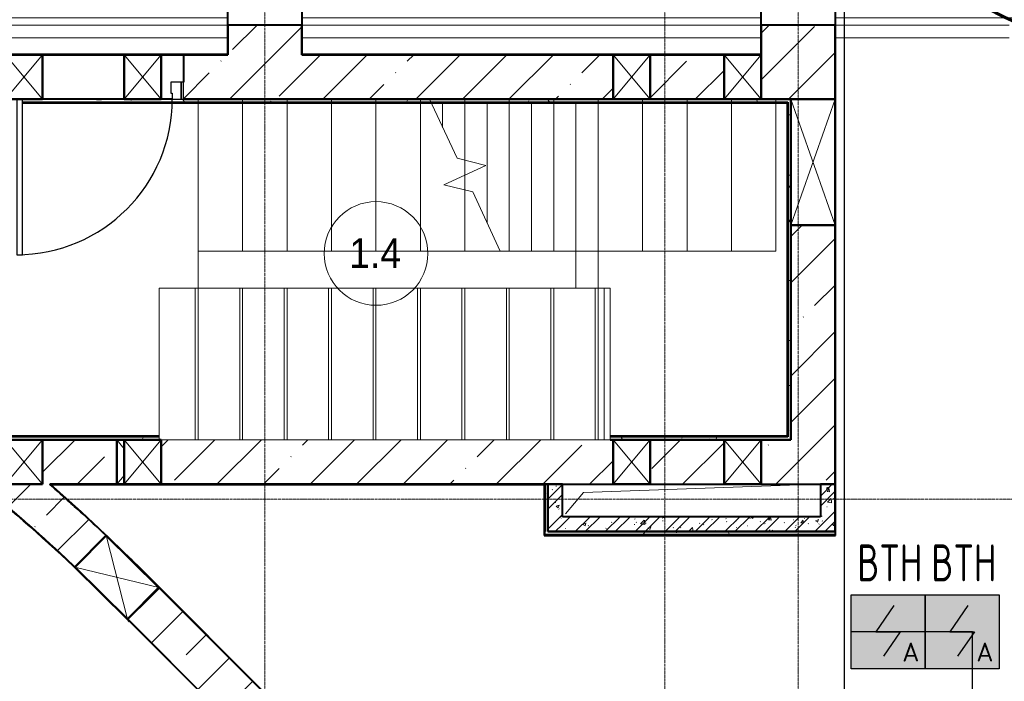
# Model space of a CAD drawing. Header units: millimetres. Extents: x -135639 to 224623, y -383017 to -59102.
# Tile 319 of 494: x 29758 to 36405, y -119852 to -115384. Entities that reach past the tile are written whole.
import ezdxf
from ezdxf.enums import TextEntityAlignment as Align

# ---------------------------------------------------------------- set-up
doc = ezdxf.new("R2010")
doc.units = ezdxf.units.MM
for name, pattern in [('CONTINOUS', [0]), ('Линия сетки', [25, 20, -2.5, 0, -2.5]), ('Сверху', [3.96875, 2.38125, -1.5875]), ('Сверху_2_', [4.5, 3, -1.5]), ('Штрих_3_1_5_', [4.5, 3, -1.5])]:
    doc.linetypes.add(name, pattern=pattern)
doc.layers.get('Defpoints').update_dxf_attribs({"color": 252})
for name, color, linetype, lineweight in [('#СПС_КЛ_R3', 190, 'Continuous', 30), ('A-000-M_MASS', 7, 'Continuous', 18), ('A-010-A_ROOM', 7, 'Continuous', 20), ('A-200-M_WALL', 7, 'Continuous', 18), ('A-200-M_WALL_EXT', 7, 'Continuous', 18), ('A-200-M_WALL_INT', 7, 'Continuous', 18), ('A-200-M_WALL_PAT', 7, 'Continuous', 40), ('A-242-M_STAIR', 7, 'Continuous', 18), ('A-242-MB_STAIR', 7, 'Сверху_2_', 18), ('A-314-M_WINDOW', 7, 'Continuous', 18), ('A-325-M_DOOR', 7, 'Continuous', 18), ('A-325-M_DOOR__FRAME', 7, 'Continuous', 30), ('A-325-M_DOOR_OPENING', 7, 'Continuous', 18), ('A-325-M_DOOR_PANEL', 7, 'Continuous', 30), ('S-280-M_COLUMN', 7, 'Continuous', 18), ('Z-030-M_GRID', 7, 'Continuous', 9), ('Z-060-M_DETAIL', 7, 'Continuous', 18), ('ПС', 7, 'Continuous', 40), ('СС-011-ПОЖ-СИГНАЛИЗАЦИЯ', 1, 'Continuous', 30)]:
    doc.layers.add(name, color=color, linetype=linetype, lineweight=lineweight)
doc.styles.add('1111', font='isocpeur.ttf')
doc.styles.add('Arial_2', font='arial.ttf', dxfattribs={"width": 0.9, "height": 400})
pattern_1 = [(50, (0, 0), (218.62117, -19.1268), [22.86, -251.46]), (355, (0, 0), (-42.2919, 229.2684), [18.288, -201.168]), (100.451, (18.22, -1.6), (176.3311, 210.13963), [19.428, -213.708]), (46.184, (0, 60.96), (325.29495, -50.4516), [34.29, -377.19]), (96.636, (27.1, 56.76), (284.883, 296.9127), [29.142, -320.562]), (351.184, (0, 60.96), (284.8858, 296.9107), [27.432, -301.752]), (21, (30.48, 45.72), (181.93753, -122.71832), [22.86, -251.46]), (326, (30.48, 45.72), (74.1622, 221.0262), [18.288, -201.168]), (71.451, (45.64, 35.5), (256.10035, 98.30526), [19.428, -213.708]), (37.5, (0, 0), (3.70639, 101.465895), [3.353, -195.377, 3.353, -200.863, -201.93]), (37.5, (0, 0), (3.70639, 101.465895), [-402.946, 3.353, -198.577]), (7.5, (0, 0), (80.18358, 120.21653), [3.353, -113.081, 3.353, -190.805, -76.962]), (7.5, (0, 0), (80.18358, 120.21653), [-310.591, 3.353, -73.609]), (327.5, (-67.97, 0), (162.70865, -6.87497), [3.353, -72.847, 3.353, -234.391, -315.468]), (327.5, (-67.97, 0), (162.70865, -6.87497), [-313.944, 3.353, -312.115]), (317.5, (-98.45, 0), (177.75468, 30.51183), [3.353, -95.707, 3.353, -154.534, -224.028]), (317.5, (-98.45, 0), (177.75468, 30.51183), [-256.946, 3.353, -220.675])]
pattern_2 = [(45, (0, 0), (-101.02788, 101.02788), []), (45, (67.35, 0), (-101.02788, 101.02788), [])]
pattern_3 = [(0, (0, 0), (406.4, 101.6), [33.528, -271.272, 33.528, -271.272, -1625.6]), (0, (0, 0), (406.4, 101.6), [-609.6, 33.528, -576.072, 33.528, -271.272, -711.2]), (0, (0, 0), (406.4, 101.6), [-1524, 33.528, -169.672, 33.528, -474.472]), (120, (152.4, 50.8), (-291.18818, 301.15272), [33.528, -271.272, 33.528, -271.272, -1625.6]), (120, (152.4, 50.8), (-291.18818, 301.15272), [-609.6, 33.528, -576.072, 33.528, -271.272, -711.2]), (120, (152.4, 50.8), (-291.18818, 301.15272), [-1524, 33.528, -169.672, 33.528, -474.472]), (240, (203.2, 254), (-115.21182, -402.75272), [33.528, -271.272, 33.528, -271.272, -1625.6]), (240, (203.2, 254), (-115.21182, -402.75272), [-609.6, 33.528, -576.072, 33.528, -271.272, -711.2]), (240, (203.2, 254), (-115.21182, -402.75272), [-1524, 33.528, -169.672, 33.528, -474.472])]
pattern_4 = [(45, (0, 0), (-314.309, 314.309), []), (45, (314.3, 0), (-314.309, 314.309), [555.625, -111.125, 3.353, -107.772])]

# ---------------------------------------------------------------- blocks, each defined once
blk = doc.blocks.new('101_Дверь_Однопольная - _ПЧ_Мет_1000х2000_ЛК_EIS60_Л-3415675-B1_-7_650_')
at = {"layer": 'A-325-M_DOOR', "color": 253, "lineweight": 30, "true_color": 0xaaaaaa}
for p, q in [((-585, 150), (-600, 150)), ((-600, 150), (-600, 35)), ((-585, 35), (-585, 150)), ((-600, 35), (-585, 35))]:
    blk.add_line(p, q, dxfattribs=at)
at = {"layer": 'A-325-M_DOOR__FRAME', "color": 253, "true_color": 0xaaaaaa}
for p, q in [((-525, 150), (-585, 150)), ((-585, 150), (-585, 35)), ((-525, 110), (-525, 150)), ((-515, 110), (-525, 110)), ((-515, 35), (-515, 110)), ((-585, 35), (-515, 35))]:
    blk.add_line(p, q, dxfattribs=at)
at = {"layer": 'A-325-M_DOOR_PANEL', "color": 253, "true_color": 0xaaaaaa}
for p, q in [((525, 1200), (485, 1200)), ((485, 1200), (485, 150)), ((525, 150), (525, 1200))]:
    blk.add_line(p, q, dxfattribs=at)
blk.add_arc((525, 150), 1050, 90, 180, dxfattribs=at)
blk = doc.blocks.new('CP_ДШ_Hanytex_TopJoint 24C - CP_ДШ_Hanytex_TopJoint 24C-3950245-B1_-7_650_')
at = {"layer": 'A-000-M_MASS', "color": 253, "true_color": 0xaaaaaa}
for p, q in [((3100, 110), (0, 110)), ((3100, 110), (3100, -25)), ((3100, 25), (0, 25)), ((0, 25), (0, -25)), ((0, -25), (0, 25)), ((3100, -25), (3100, 25)), ((0, -25), (3100, -25)), ((3100, -110), (0, -110))]:
    blk.add_line(p, q, dxfattribs=at)
blk = doc.blocks.new('CP_ДШ_Hanytex_TopJoint 24C - CP_ДШ_Hanytex_TopJoint 24C-V90-B1_-7_650_')
at = {"layer": 'A-000-M_MASS', "color": 253, "true_color": 0xaaaaaa}
for p, q in [((0, -25), (0, 110)), ((3100, 110), (0, 110)), ((3100, 25), (0, 25)), ((0, 25), (0, -25)), ((3100, -25), (3100, 25)), ((3100, 25), (3100, -25)), ((0, -25), (3100, -25)), ((3100, -110), (0, -110))]:
    blk.add_line(p, q, dxfattribs=at)
blk = doc.blocks.new('CP_ДШ_Hanytex_TopJoint 24C_Половина - CP_ДШ_Hanytex_TopJoint 24C_Половина-3657771-B1_-7_650_')
at = {"layer": 'A-000-M_MASS', "color": 253, "true_color": 0xaaaaaa}
for p, q in [((0, -25), (0, 110)), ((500, 110), (0, 110)), ((500, 110), (500, -25))]:
    blk.add_line(p, q, dxfattribs=at)
blk = doc.blocks.new('CP_ДШ_Hanytex_TopJoint 24C - CP_ДШ_Hanytex_TopJoint 24C-3950246-B1_-7_650_')
at = {"layer": 'A-000-M_MASS', "color": 253, "true_color": 0xaaaaaa}
for p, q in [((1200, 110), (0, 110)), ((1200, 110), (1200, 0)), ((1200, 25), (0, 25)), ((0, 25), (0, -25)), ((0, -25), (0, 25)), ((1200, 0), (1200, 25)), ((0, -25), (1175, -25)), ((1175, -110), (0, -110))]:
    blk.add_line(p, q, dxfattribs=at)
blk = doc.blocks.new('135_SLK_GD_AR_rvt-1-B1_-7_650_')
at = {"layer": 'A-200-M_WALL_PAT', "lineweight": 9, "true_color": 0xaaaaaa}
h = blk.add_hatch(dxfattribs=at)
h.set_pattern_fill('FP_11', color=253, style=0, pattern_type=2)
h.set_pattern_definition(pattern_3)
h.paths.add_polyline_path([(43080, 76880), (43080, 76900), (37915, 76899.3), (37915, 76880), (43075, 76880)])
h.paths.add_polyline_path([(37720, 76880), (37875, 76880), (37875, 76900), (37720, 76900)])
h = blk.add_hatch(dxfattribs=at)
h.set_pattern_fill('FP_11', color=253, style=0, pattern_type=2)
h.set_pattern_definition(pattern_3)
h.paths.add_polyline_path([(43080, 74620), (43100, 74620), (43100, 76900), (43080, 76900), (43080, 74625)])
h = blk.add_hatch(dxfattribs=at)
h.set_pattern_fill('FP_11', color=253, style=0, pattern_type=2)
h.set_pattern_definition(pattern_3)
h.paths.add_polyline_path([(43100, 74600), (43100, 74620), (41880, 74620), (41880, 74600), (43087.7, 74600)])
h.paths.add_polyline_path([(38550, 74600), (38837.5, 74600), (38837.5, 74620), (37720, 74620), (37720, 74600), (38380.2, 74600)])
h = blk.add_hatch(dxfattribs=at)
h.set_pattern_fill('FP_11', color=253, style=0, pattern_type=2)
h.set_pattern_definition(pattern_3)
h.paths.add_polyline_path([(41460, 73980), (41460, 74300), (41440, 74300), (41440, 73980)])
h = blk.add_hatch(dxfattribs=at)
h.set_pattern_fill('FP_1', color=253, style=0, pattern_type=2)
h.set_pattern_definition(pattern_1)
h.paths.add_polyline_path([(41560, 73980), (41560, 74300), (41460, 74300), (41460, 73980)])
h = blk.add_hatch(dxfattribs=at)
h.set_pattern_fill('FP_2', color=253, style=0, pattern_type=2)
h.set_pattern_definition(pattern_2)
h.paths.add_polyline_path([(41560, 73980), (41560, 74300), (41460, 74300), (41460, 73980)])
h = blk.add_hatch(dxfattribs=at)
h.set_pattern_fill('FP_1', color=253, style=0, pattern_type=2)
h.set_pattern_definition(pattern_1)
h.paths.add_polyline_path([(43400, 74080), (43400, 74300), (43300, 74300), (43300, 74080)])
h = blk.add_hatch(dxfattribs=at)
h.set_pattern_fill('FP_2', color=253, style=0, pattern_type=2)
h.set_pattern_definition(pattern_2)
h.paths.add_polyline_path([(43400, 74080), (43400, 74300), (43300, 74300), (43300, 74080)])
h = blk.add_hatch(dxfattribs=at)
h.set_pattern_fill('FP_1', color=253, style=0, pattern_type=2)
h.set_pattern_definition(pattern_1)
h.paths.add_polyline_path([(43087.7, 73980), (43400, 73980), (43400, 74080), (41560, 74080), (41560, 73980)])
h = blk.add_hatch(dxfattribs=at)
h.set_pattern_fill('FP_2', color=253, style=0, pattern_type=2)
h.set_pattern_definition(pattern_2)
h.paths.add_polyline_path([(43087.7, 73980), (43400, 73980), (43400, 74080), (41560, 74080), (41560, 73980)])
h = blk.add_hatch(dxfattribs=at)
h.set_pattern_fill('FP_11', color=253, style=0, pattern_type=2)
h.set_pattern_definition(pattern_3)
h.paths.add_polyline_path([(43400, 73960), (43400, 73980), (41440, 73980), (41440, 73960), (43087.7, 73960)])
at = {"color": 253, "lineweight": 18, "true_color": 0xaaaaaa}
for p, q in [((41701, 74244.9), (41580, 74100)), ((43280, 74300), (41701, 74244.9))]:
    blk.add_line(p, q, dxfattribs=at)
at = {"layer": 'A-200-M_WALL', "color": 253, "lineweight": 40, "true_color": 0xaaaaaa}
for p, q in [((37915, 76880), (43075, 76880)), ((43075, 76880), (43080, 76880)), ((43080, 76880), (43080, 74625)), ((38837.5, 74620), (37725, 74620)), ((43080, 74620), (41880, 74620)), ((43080, 74625), (43080, 74620)), ((41440, 74300), (41440, 73980)), ((41440, 73960), (41440, 73980)), ((43400, 73980), (43400, 73960)), ((41440, 73960), (43400, 73960)), ((43400, 73960), (43400, 73955))]:
    blk.add_line(p, q, dxfattribs=at)
at = {"layer": 'A-200-M_WALL_INT', "color": 253, "lineweight": 40, "true_color": 0xaaaaaa}
for p, q in [((42898, 78250), (42898, 77202)), ((42900, 77200), (42900, 78250)), ((43400, 78250), (43400, 76900)), ((43402, 73980), (43402, 78252)), ((39298, 77537), (39298, 77202)), ((39300, 77202), (39300, 77535)), ((39800, 77535), (39800, 77202)), ((39802, 77202), (39802, 77535)), ((39298, 77202), (37400, 77202)), ((38050, 77200), (38600, 77200)), ((38850, 77200), (39300, 77200)), ((39300, 77200), (39300, 77202)), ((39800, 77202), (39800, 77200)), ((39800, 77200), (41900, 77200)), ((42898, 77202), (39802, 77202)), ((42150, 77200), (42650, 77200)), ((38600, 76900), (38050, 76900)), ((38925, 76900), (38850, 76900)), ((41900, 76900), (39000, 76900)), ((42650, 76900), (42150, 76900)), ((43075, 76900), (42900, 76900)), ((43080, 76900), (43075, 76900)), ((43100, 76900), (43080, 76900)), ((37915, 76875), (43075, 76875)), ((43075, 76875), (43075, 74625)), ((43100, 74625), (43100, 76050)), ((43400, 76050), (43400, 73980)), ((38837.5, 74625), (37725, 74625)), ((38050, 74600), (38550, 74600)), ((43075, 74625), (41880, 74625)), ((41880, 74600), (41900, 74600)), ((42150, 74600), (42650, 74600)), ((42900, 74600), (43100, 74600)), ((43100, 74620), (43100, 74625)), ((43100, 74600), (43100, 74620)), ((38100.9, 74300), (38097.9, 74300)), ((38550, 74300), (38100.9, 74300)), ((38103.2, 74298), (41435, 74298)), ((41435, 74300), (38850, 74300)), ((41435, 74298), (41435, 74300)), ((41460, 74300), (41435, 74300)), ((41435, 74300), (41435, 73980)), ((41460, 74300), (41460, 73980)), ((41560, 74300), (41460, 74300)), ((41460, 73980), (41460, 74300)), ((41560, 74080), (41560, 74300)), ((43400, 74300), (43300, 74300)), ((43300, 74300), (43300, 74080)), ((43400, 74080), (43400, 74300)), ((43300, 74080), (41560, 74080)), ((43400, 73980), (43400, 74080)), ((41435, 73980), (41435, 73960)), ((41460, 73980), (41560, 73980)), ((43400, 73980), (41460, 73980)), ((41560, 73980), (43400, 73980)), ((43402, 73955), (43402, 73980)), ((41435, 73960), (41435, 73955)), ((41435, 73955), (43400, 73955)), ((43400, 73955), (43402, 73955)), ((38713.3, 73724.3), (40414.3, 72023.4)), ((41118.5, 71322), (38714.8, 73725.7)), ((38623.1, 73390.3), (38621.7, 73388.9)), ((38621.7, 73388.9), (38637.1, 73373.5)), ((38638.5, 73374.9), (38623.1, 73390.3)), ((38637.1, 73373.5), (38638.5, 73374.9))]:
    blk.add_line(p, q, dxfattribs=at)
at = {"layer": 'A-200-M_WALL_INT', "color": 253, "true_color": 0xaaaaaa}
for p, q in [((38621.7, 73388.9), (38562.9, 73447.7)), ((40814, 71196.6), (38637.1, 73373.5))]:
    blk.add_line(p, q, dxfattribs=at)
at = {"layer": 'A-200-M_WALL_INT', "color": 253, "lineweight": 40, "true_color": 0xaaaaaa, "flags": 128}
blk.add_lwpolyline([(38714.8, 73725.7), (38515.5, 73921.3), (38311.6, 74112.1), (38103.2, 74298)], dxfattribs=at)
at = {"layer": 'A-200-M_WALL_INT', "color": 253, "lineweight": 40, "true_color": 0xaaaaaa}
for radius, start, end in [(11800, 46.46316, 48.95877), (11498, 45.3953, 49.95163), (11500, 46.22336, 49.95163), (11800, 44.86603, 46.38393)]:
    blk.add_arc((30350, 65400), radius, start, end, dxfattribs=at)
at = {"layer": 'A-242-M_STAIR', "color": 253, "true_color": 0xaaaaaa}
for p, q in [((39100, 76875), (39100, 75875)), ((39400, 76875), (39400, 75875)), ((39700, 76875), (39700, 75875)), ((40000, 76875), (40000, 75875)), ((40300, 76875), (40300, 75875)), ((40600, 76875), (40600, 75875)), ((40750, 76875), (40750, 76709.2)), ((41050, 76875), (41050, 76065.8)), ((41350, 76875), (41350, 75875)), ((41650, 76875), (41650, 75875)), ((40900, 76487.9), (40900, 76387.5)), ((40900, 76287.1), (40900, 75875)), ((39100, 75625), (39100, 75875)), ((39100, 75875), (39400, 75875)), ((39400, 75875), (39700, 75875)), ((39700, 75875), (40000, 75875)), ((40000, 75875), (40300, 75875)), ((40300, 75875), (40600, 75875)), ((40600, 75875), (40900, 75875)), ((40900, 75875), (41139, 75875)), ((41139, 75875), (41350, 75875)), ((41350, 75875), (41650, 75875)), ((41650, 75875), (41650, 75625))]:
    blk.add_line(p, q, dxfattribs=at)
at = {"layer": 'A-242-M_STAIR', "color": 253, "linetype": 'Штрих_3_1_5_', "true_color": 0xaaaaaa}
for p, q in [((39100, 76875), (39100, 75875)), ((39400, 76875), (39400, 75875)), ((39700, 76875), (39700, 75875)), ((40000, 76875), (40000, 75875)), ((40300, 76875), (40300, 75875)), ((40600, 76875), (40600, 75875)), ((40750, 76875), (40750, 76709.2)), ((41050, 76875), (41050, 76065.8)), ((41350, 76875), (41350, 75875)), ((41650, 76875), (41650, 75875)), ((40900, 76487.9), (40900, 76387.5)), ((40900, 76287.1), (40900, 75875))]:
    blk.add_line(p, q, dxfattribs=at)
at = {"layer": 'A-242-MB_STAIR', "color": 253, "linetype": 'Сверху', "true_color": 0xaaaaaa}
for p, q in [((39100, 76900), (37700, 76900)), ((39100, 76900), (39100, 75875)), ((39100, 76900), (43000, 76900)), ((39100, 76900), (39100, 75875)), ((39400, 76900), (39400, 75875)), ((39400, 76900), (39400, 75875)), ((39700, 76900), (39700, 75875)), ((39700, 76900), (39700, 75875)), ((40000, 76900), (40000, 75875)), ((40000, 76900), (40000, 75875)), ((40300, 76900), (40300, 75875)), ((40300, 76900), (40300, 75875)), ((40600, 76900), (40600, 75875)), ((40600, 76900), (40600, 75875)), ((40900, 76900), (40900, 75875)), ((40900, 76900), (40900, 75875)), ((41200, 76900), (41800, 76900)), ((41200, 76900), (41200, 75875)), ((41200, 76900), (41200, 75875)), ((41200, 76900), (41200, 75875)), ((41200, 76900), (41200, 75875)), ((41500, 76900), (41500, 75875)), ((41500, 76900), (41500, 75875)), ((41500, 76900), (41500, 75875)), ((41500, 76900), (41500, 75875)), ((41900, 76900), (41800, 76900)), ((41800, 76900), (41800, 75875)), ((41800, 76900), (41800, 75875)), ((41800, 76900), (41800, 75875)), ((41800, 76900), (41800, 75875)), ((42100, 76900), (42100, 75875)), ((42100, 76900), (42100, 75875)), ((42650, 76900), (42150, 76900)), ((42400, 76900), (42400, 75875)), ((42400, 76900), (42400, 75875)), ((42700, 76900), (42700, 75875)), ((42700, 76900), (42700, 75875)), ((43100, 76900), (42900, 76900)), ((43000, 76900), (43000, 75875)), ((40900, 76875), (40900, 76487.9)), ((40900, 76875), (40900, 76487.9)), ((40900, 76387.5), (40900, 76287.1)), ((40900, 76387.5), (40900, 76287.1)), ((43100, 74600), (43100, 76050)), ((39100, 75625), (39100, 75875)), ((39100, 75875), (43000, 75875)), ((41139, 75875), (41800, 75875)), ((41800, 75875), (41800, 75625)), ((39100, 74600), (39100, 75625)), ((41800, 75625), (39100, 75625)), ((39100, 74600), (39100, 75625)), ((39400, 74600), (39400, 75625)), ((39400, 74600), (39400, 75625)), ((39700, 74600), (39700, 75625)), ((39700, 74600), (39700, 75625)), ((40000, 74600), (40000, 75625)), ((40000, 74600), (40000, 75625)), ((40300, 74600), (40300, 75625)), ((40300, 74600), (40300, 75625)), ((40600, 74600), (40600, 75625)), ((40600, 74600), (40600, 75625)), ((40900, 74600), (40900, 75625)), ((40900, 74600), (40900, 75625)), ((41200, 74600), (41200, 75625)), ((41200, 74600), (41200, 75625)), ((41500, 74600), (41500, 75625)), ((41500, 74600), (41500, 75625)), ((41800, 74600), (41800, 75625)), ((41800, 74600), (41800, 75625)), ((37700, 74600), (39100, 74600)), ((41800, 74600), (39100, 74600)), ((41800, 74600), (41900, 74600)), ((42150, 74600), (42650, 74600)), ((42900, 74600), (43100, 74600))]:
    blk.add_line(p, q, dxfattribs=at)
at = {"layer": 'A-242-MB_STAIR', "color": 253, "linetype": 'Continuous', "true_color": 0xaaaaaa}
for p, q in [((40847.2, 76500.8), (40661, 76900)), ((41041.6, 76453.5), (40847.2, 76500.8)), ((40758.4, 76321.5), (41041.6, 76453.5)), ((40952.8, 76274.2), (40758.4, 76321.5)), ((41139, 75875), (40952.8, 76274.2))]:
    blk.add_line(p, q, dxfattribs=at)
at = {"layer": 'A-000-M_MASS', "color": 253, "lineweight": 18, "true_color": 0xaaaaaa}
for name, p in [('CP_ДШ_Hanytex_TopJoint 24C - CP_ДШ_Hanytex_TopJoint 24C-3950245-B1_-7_650_', (36200, 77425)), ('CP_ДШ_Hanytex_TopJoint 24C_Половина - CP_ДШ_Hanytex_TopJoint 24C_Половина-3657771-B1_-7_650_', (39300, 77425)), ('CP_ДШ_Hanytex_TopJoint 24C - CP_ДШ_Hanytex_TopJoint 24C-V90-B1_-7_650_', (39800, 77425)), ('CP_ДШ_Hanytex_TopJoint 24C - CP_ДШ_Hanytex_TopJoint 24C-3950246-B1_-7_650_', (43400, 77425))]:
    blk.add_blockref(name, p, dxfattribs=at)
at = {"layer": 'A-325-M_DOOR', "color": 253, "lineweight": 18, "true_color": 0xaaaaaa, "rotation": 180}
blk.add_blockref('101_Дверь_Однопольная - _ПЧ_Мет_1000х2000_ЛК_EIS60_Л-3415675-B1_-7_650_', (38400, 77050), dxfattribs=at)
blk = doc.blocks.new('231_ADSK_Дверь_Проем - ADSK_Дверь_Проем-1613464-B1_-7_650_')
at = {"layer": 'A-325-M_DOOR_OPENING', "color": 253, "true_color": 0xaaaaaa}
for p, q in [((-600, 150), (-450, 150)), ((-200, 150), (350, 150)), ((-600, -150), (-450, -150)), ((-200, -150), (350, -150))]:
    blk.add_line(p, q, dxfattribs=at)
blk = doc.blocks.new('231_Отверстие прямоуг _Окно_Стена_ - Ниша под балку-1562103-B1_-7_650_')
at = {"layer": 'A-314-M_WINDOW', "color": 253, "lineweight": 50, "true_color": 0xaaaaaa}
for p, q in [((0, -150), (0, 150)), ((0, 150), (250, 150)), ((250, 150), (250, -150)), ((250, -150), (0, -150))]:
    blk.add_line(p, q, dxfattribs=at)
at = {"layer": 'Z-060-M_DETAIL', "color": 253, "true_color": 0xaaaaaa}
for p, q in [((0, 150), (0, -150)), ((250, 150), (0, 150)), ((250, 150), (0, -150)), ((0, 150), (250, -150)), ((250, 150), (250, -150)), ((0, -150), (250, -150))]:
    blk.add_line(p, q, dxfattribs=at)
blk = doc.blocks.new('231_Отверстие прямоуг _Окно_Стена_ - Ниша под балку-1562104-B1_-7_650_')
at = {"layer": 'A-314-M_WINDOW', "color": 253, "lineweight": 50, "true_color": 0xaaaaaa}
for p, q in [((0, -150), (0, 150)), ((0, 150), (250, 150)), ((250, 150), (250, -150)), ((250, -150), (0, -150))]:
    blk.add_line(p, q, dxfattribs=at)
at = {"layer": 'Z-060-M_DETAIL', "color": 253, "true_color": 0xaaaaaa}
for p, q in [((0, 150), (0, -150)), ((250, 150), (0, 150)), ((250, 150), (0, -150)), ((0, 150), (250, -150)), ((250, 150), (250, -150)), ((0, -150), (250, -150))]:
    blk.add_line(p, q, dxfattribs=at)
blk = doc.blocks.new('231_Отверстие прямоуг _Окно_Стена_ - Ниша под балку-1562105-B1_-7_650_')
at = {"layer": 'A-314-M_WINDOW', "color": 253, "lineweight": 50, "true_color": 0xaaaaaa}
for p, q in [((0, -150), (0, 150)), ((0, 150), (250, 150)), ((250, 150), (250, -150)), ((250, -150), (0, -150))]:
    blk.add_line(p, q, dxfattribs=at)
at = {"layer": 'Z-060-M_DETAIL', "color": 253, "true_color": 0xaaaaaa}
for p, q in [((0, 150), (0, -150)), ((250, 150), (0, 150)), ((250, 150), (0, -150)), ((0, 150), (250, -150)), ((250, 150), (250, -150)), ((0, -150), (250, -150))]:
    blk.add_line(p, q, dxfattribs=at)
blk = doc.blocks.new('231_Отверстие прямоуг _Окно_Стена_ - Ниша под балку-1562107-B1_-7_650_')
at = {"layer": 'A-314-M_WINDOW', "color": 253, "lineweight": 50, "true_color": 0xaaaaaa}
for p, q in [((0, -150), (0, 150)), ((0, 150), (250, 150)), ((250, 150), (250, -150)), ((250, -150), (0, -150))]:
    blk.add_line(p, q, dxfattribs=at)
at = {"layer": 'Z-060-M_DETAIL', "color": 253, "true_color": 0xaaaaaa}
for p, q in [((0, 150), (0, -150)), ((250, 150), (0, 150)), ((250, 150), (0, -150)), ((0, 150), (250, -150)), ((250, 150), (250, -150)), ((0, -150), (250, -150))]:
    blk.add_line(p, q, dxfattribs=at)
blk = doc.blocks.new('231_Отверстие прямоуг _Окно_Стена_ - Ниша под балку-1562106-B1_-7_650_')
at = {"layer": 'A-314-M_WINDOW', "color": 253, "lineweight": 50, "true_color": 0xaaaaaa}
for p, q in [((200, 150), (250, 150)), ((250, 150), (250, -150)), ((250, -150), (200, -150))]:
    blk.add_line(p, q, dxfattribs=at)
at = {"layer": 'Z-060-M_DETAIL', "color": 253, "true_color": 0xaaaaaa}
for p, q in [((250, 150), (200, 150)), ((250, 150), (200, 90)), ((250, 150), (250, -150)), ((200, -90), (250, -150)), ((200, -150), (250, -150))]:
    blk.add_line(p, q, dxfattribs=at)
blk = doc.blocks.new('231_Отверстие прямоуг _Окно_Стена_ - Ниша под балку-2513486-B1_-7_650_')
at = {"layer": 'A-314-M_WINDOW', "color": 253, "lineweight": 50, "true_color": 0xaaaaaa}
for p, q in [((-125, -150), (-125, 150)), ((-125, 150), (375, 150)), ((375, 150), (375, -150)), ((375, -150), (-125, -150))]:
    blk.add_line(p, q, dxfattribs=at)
at = {"layer": 'Z-060-M_DETAIL', "color": 253, "true_color": 0xaaaaaa}
for p, q in [((-125, 150), (-125, -150)), ((375, 150), (-125, 150)), ((375, 150), (-125, -150)), ((-125, 150), (375, -150)), ((375, 150), (375, -150)), ((-125, -150), (375, -150))]:
    blk.add_line(p, q, dxfattribs=at)
blk = doc.blocks.new('231_Отверстие прямоуг _Окно_Стена_ - Отверстие-2239967-B1_-7_650_')
at = {"layer": 'A-314-M_WINDOW', "color": 253, "lineweight": 50, "true_color": 0xaaaaaa}
for p, q in [((-300, -150), (-300, 150)), ((-300, 150), (550, 150)), ((550, 150), (550, -150)), ((550, -150), (-300, -150))]:
    blk.add_line(p, q, dxfattribs=at)
at = {"layer": 'Z-060-M_DETAIL', "color": 253, "true_color": 0xaaaaaa}
for p, q in [((-300, 150), (-300, -150)), ((550, 150), (-300, 150)), ((550, 150), (-300, -150)), ((-300, 150), (550, -150)), ((550, 150), (550, -150)), ((-300, -150), (550, -150))]:
    blk.add_line(p, q, dxfattribs=at)
blk = doc.blocks.new('135_SLK_K1-2-3_KR_rvt-1-B1_-7_650_')
at = {"layer": 'A-200-M_WALL_PAT', "lineweight": 9, "true_color": 0xaaaaaa}
h = blk.add_hatch(dxfattribs=at)
h.set_pattern_fill('FP_20', color=253, style=0, pattern_type=2)
h.set_pattern_definition(pattern_4)
h.paths.add_polyline_path([(42650, 76900), (42650, 77200), (42150, 77200), (42150, 76900)])
h.paths.add_polyline_path([(41204.7, 76900), (41900, 76900), (41900, 77200), (39800, 77200), (39800, 76900), (40263.2, 76900)])
h.paths.add_polyline_path([(39000, 76900), (39300, 76900), (39300, 77200), (39000, 77200), (39000, 77015)])
h.paths.add_polyline_path([(37800, 76900), (37800, 77200), (37700, 77200), (37700, 76900)])
h = blk.add_hatch(dxfattribs=at)
h.set_pattern_fill('FP_20', color=253, style=0, pattern_type=2)
h.set_pattern_definition(pattern_4)
h.paths.add_polyline_path([(43100, 74600), (43400, 74600), (43400, 76050), (43100, 76050), (43100, 74998.2)])
h = blk.add_hatch(dxfattribs=at)
h.set_pattern_fill('FP_20', color=253, style=0, pattern_type=2)
h.set_pattern_definition(pattern_4)
h.paths.add_polyline_path([(37937, 74042.2), (38134.9, 74267.6), (38050, 74340.9), (38050, 74300), (37800, 74300), (37800, 74550.2), (37700, 74631.3), (37550.9, 74748.1), (37400, 74862.4), (37152.7, 75041.8), (36900.8, 75214.7), (36644.5, 75381), (36384, 75540.6), (36119.4, 75693.4), (35851, 75839.3), (35711.1, 75573.9), (36008.3, 75411.7), (36300.5, 75240.8), (36587.5, 75061.4), (36869.2, 74873.6), (37145.2, 74677.7), (37438.7, 74454.9), (37679.4, 74261.7), (37800, 74158.9)])
h = blk.add_hatch(dxfattribs=at)
h.set_pattern_fill('FP_20', color=253, style=0, pattern_type=2)
h.set_pattern_definition(pattern_4)
h.paths.add_polyline_path([(43400, 74300), (43400, 74600), (42900, 74600), (42900, 74300), (43087.7, 74300)])
h.paths.add_polyline_path([(42650, 74300), (42650, 74600), (42150, 74600), (42150, 74300)])
h.paths.add_polyline_path([(41900, 74300), (41900, 74600), (38850, 74600), (38850, 74300), (41204.7, 74300)])
h.paths.add_polyline_path([(38550, 74300), (38550, 74600), (38050, 74600), (38050, 74340.9), (38097.9, 74300), (38380.2, 74300)])
h.paths.add_polyline_path([(37800, 74550.2), (37800, 74600), (37739.2, 74600)])
h = blk.add_hatch(dxfattribs=at)
h.set_pattern_fill('FP_20', color=253, style=0, pattern_type=2)
h.set_pattern_definition(pattern_4)
h.paths.add_polyline_path([(38266.8, 73741.1), (38478.1, 73954.2), (38266.9, 74149.5), (38134.9, 74267.6), (37937, 74042.2), (38103.4, 73893.2)])
h = blk.add_hatch(dxfattribs=at)
h.set_pattern_fill('FP_20', color=253, style=0, pattern_type=2)
h.set_pattern_definition(pattern_4)
h.paths.add_polyline_path([(43785, 68228.4), (43997.2, 68440.5), (43457.7, 68980), (43380, 68980), (43380, 69020), (43417.7, 69020), (41380.9, 71056.8), (41168.7, 70844.7), (43668.3, 68345.1)])
h.paths.add_polyline_path([(40815.2, 71198.2), (41027.3, 71410.4), (40838.6, 71599.1), (40626.4, 71387)])
h.paths.add_polyline_path([(40202.2, 71811.2), (40414.3, 72023.4), (38693.8, 73743.8), (38692.1, 73742.1), (38833.2, 73602.2), (38623.1, 73390.3), (39676.5, 72337)])
at = {"layer": 'S-280-M_COLUMN', "lineweight": 9, "true_color": 0xaaaaaa}
h = blk.add_hatch(dxfattribs=at)
h.set_pattern_fill('FP_20', color=253, style=0, pattern_type=2)
h.set_pattern_definition(pattern_4)
h.paths.add_polyline_path([(39800, 76900), (39800, 77400), (39300, 77400), (39300, 76900), (39321.7, 76900)])
h = blk.add_hatch(dxfattribs=at)
h.set_pattern_fill('FP_20', color=253, style=0, pattern_type=2)
h.set_pattern_definition(pattern_4)
h.paths.add_polyline_path([(43100, 76900), (43400, 76900), (43400, 77400), (42900, 77400), (42900, 76900), (43087.7, 76900)])
at = {"layer": 'A-000-M_MASS', "color": 253, "true_color": 0xaaaaaa}
for p, q in [((38837.5, 74600), (38837.5, 75625)), ((39080, 75625), (38837.5, 75625)), ((39080, 75625), (39380, 75625)), ((39080, 75625), (39080, 74600)), ((39380, 75625), (39680, 75625)), ((39380, 75625), (39380, 74600)), ((39680, 75625), (39980, 75625)), ((39680, 74600), (39680, 75625)), ((39980, 75625), (40280, 75625)), ((39980, 74600), (39980, 75625)), ((40280, 75625), (40580, 75625)), ((40280, 74600), (40280, 75625)), ((40580, 75625), (40880, 75625)), ((40580, 74600), (40580, 75625)), ((41180, 75625), (40880, 75625)), ((40880, 74600), (40880, 75625)), ((41180, 74600), (41180, 75625)), ((41180, 75625), (41480, 75625)), ((41780, 75625), (41480, 75625)), ((41480, 74600), (41480, 75625)), ((41780, 74600), (41780, 75625)), ((41780, 75625), (41840, 75625)), ((41840, 75625), (41880, 75625)), ((41840, 74600), (41840, 75625)), ((41880, 75625), (41880, 74600)), ((39080, 74600), (38850, 74600)), ((39380, 74600), (39080, 74600)), ((39680, 74600), (39380, 74600)), ((39980, 74600), (39680, 74600)), ((40280, 74600), (39980, 74600)), ((40580, 74600), (40280, 74600)), ((40880, 74600), (40580, 74600)), ((41180, 74600), (40880, 74600)), ((41480, 74600), (41180, 74600)), ((41480, 74600), (41780, 74600)), ((41840, 74600), (41780, 74600)), ((41880, 74600), (41840, 74600))]:
    blk.add_line(p, q, dxfattribs=at)
at = {"layer": 'A-200-M_WALL_EXT', "color": 253, "lineweight": 40, "true_color": 0xaaaaaa}
for p, q in [((39300, 77200), (39000, 77200)), ((39000, 77200), (39000, 77015)), ((41900, 77200), (39800, 77200)), ((42650, 77200), (42150, 77200)), ((39000, 76900), (39300, 76900)), ((39800, 76900), (41900, 76900)), ((42150, 76900), (42650, 76900)), ((43100, 76050), (43100, 74600)), ((43400, 74600), (43400, 76050)), ((38550, 74600), (38050, 74600)), ((41900, 74600), (41880, 74600)), ((42650, 74600), (42150, 74600)), ((43100, 74600), (42900, 74600)), ((43400, 74300), (43400, 74600)), ((38097.9, 74300), (38550, 74300)), ((38850, 74300), (41900, 74300)), ((42150, 74300), (42650, 74300)), ((42900, 74300), (43400, 74300)), ((38693.8, 73743.8), (38692.1, 73742.1)), ((40414.3, 72023.4), (38693.8, 73743.8)), ((38623.1, 73390.3), (40202.2, 71811.2))]:
    blk.add_line(p, q, dxfattribs=at)
at = {"layer": 'A-200-M_WALL_EXT', "color": 253, "true_color": 0xaaaaaa}
blk.add_line((38270.1, 73738), (38266.8, 73741.1), dxfattribs=at)
at = {"layer": 'A-200-M_WALL_EXT', "color": 253, "lineweight": 40, "true_color": 0xaaaaaa, "flags": 128}
blk.add_lwpolyline([(38134.9, 74267.6), (38116.4, 74283.8), (38097.9, 74300)], dxfattribs=at)
at = {"layer": 'A-200-M_WALL_EXT', "color": 253, "lineweight": 40, "true_color": 0xaaaaaa}
for radius, start, end in [(11500, 48.71993, 62.21306), (11800, 46.4631, 48.71993), (11500, 46.49478, 48.71993)]:
    blk.add_arc((30350, 65400), radius, start, end, dxfattribs=at)
at = {"layer": 'A-200-M_WALL_EXT', "color": 253, "true_color": 0xaaaaaa}
blk.add_arc((30350, 65400), 11800, 46.12456, 46.3015, dxfattribs=at)
at = {"layer": 'S-280-M_COLUMN', "color": 253, "lineweight": 40, "true_color": 0xaaaaaa}
for p, q in [((39800, 77400), (39300, 77400)), ((39300, 77400), (39300, 77200)), ((39800, 77200), (39800, 77400)), ((43400, 77400), (42900, 77400)), ((42900, 77400), (42900, 77200)), ((43400, 76900), (43400, 77400)), ((39300, 76900), (39800, 76900)), ((42900, 76900), (43100, 76900))]:
    blk.add_line(p, q, dxfattribs=at)
at = {"layer": 'A-314-M_WINDOW', "color": 253, "lineweight": 18, "true_color": 0xaaaaaa}
for name, p, rotation in [('231_Отверстие прямоуг _Окно_Стена_ - Ниша под балку-1562105-B1_-7_650_', (38050, 77050), 180), ('231_Отверстие прямоуг _Окно_Стена_ - Ниша под балку-1562104-B1_-7_650_', (38850, 77050), 180), ('231_Отверстие прямоуг _Окно_Стена_ - Ниша под балку-1562103-B1_-7_650_', (42150, 77050), 180), ('231_Отверстие прямоуг _Окно_Стена_ - Ниша под балку-1562103-B1_-7_650_', (42900, 77050), 180), ('231_Отверстие прямоуг _Окно_Стена_ - Отверстие-2239967-B1_-7_650_', (43250, 76350), 90), ('231_Отверстие прямоуг _Окно_Стена_ - Ниша под балку-1562106-B1_-7_650_', (38800, 74450), 180), ('231_Отверстие прямоуг _Окно_Стена_ - Ниша под балку-2513486-B1_-7_650_', (38638.8, 73583.6), 135.2491188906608)]:
    blk.add_blockref(name, p, dxfattribs=dict(at, rotation=rotation))
for name, p in [('231_Отверстие прямоуг _Окно_Стена_ - Ниша под балку-1562105-B1_-7_650_', (37800, 74450)), ('231_Отверстие прямоуг _Окно_Стена_ - Ниша под балку-1562107-B1_-7_650_', (38600, 74450)), ('231_Отверстие прямоуг _Окно_Стена_ - Ниша под балку-1562103-B1_-7_650_', (41900, 74450)), ('231_Отверстие прямоуг _Окно_Стена_ - Ниша под балку-1562103-B1_-7_650_', (42650, 74450))]:
    blk.add_blockref(name, p, dxfattribs=at)
at = {"layer": 'A-325-M_DOOR', "color": 253, "lineweight": 18, "true_color": 0xaaaaaa, "rotation": 180}
blk.add_blockref('231_ADSK_Дверь_Проем - ADSK_Дверь_Проем-1613464-B1_-7_650_', (38400, 77050), dxfattribs=at)
blk = doc.blocks.new('050_Марка_Помещение - Номер-620969-B1_-7_650_')
at = {"layer": 'A-010-A_ROOM', "color": 253, "true_color": 0xaaaaaa}
blk.add_circle((0, 0), 3.5, dxfattribs=at)
blk = doc.blocks.new('-1 эт')
at = {"layer": 'Z-030-M_GRID', "color": 253, "linetype": 'Линия сетки', "true_color": 0xaaaaaa}
for p, q in [((39550, -19698.7), (39550, 89252.3)), ((42250, -19701.1), (42250, 89252.5)), ((43150, -19698.4), (43150, 89252.5)), ((155947.1, 74200), (-3682.6, 74200))]:
    blk.add_line(p, q, dxfattribs=at)
at = {"lineweight": 5}
for name in ['135_SLK_GD_AR_rvt-1-B1_-7_650_', '135_SLK_K1-2-3_KR_rvt-1-B1_-7_650_']:
    blk.add_blockref(name, (0, 0), dxfattribs=at)
at = {"layer": 'A-010-A_ROOM', "color": 253, "true_color": 0xaaaaaa, "xscale": 99.99999999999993, "yscale": 99.99999999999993, "zscale": 99.99999999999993}
blk.add_blockref('050_Марка_Помещение - Номер-620969-B1_-7_650_', (40300.3, 75858.5), dxfattribs=at)
at = {"layer": 'A-010-A_ROOM', "color": 253, "lineweight": 9, "true_color": 0xaaaaaa, "insert": (40119.7, 75960.2), "char_height": 200, "width": 432.911, "attachment_point": 1, "style": 'Arial_2'}
blk.add_mtext('1.4', dxfattribs=at)
blk = doc.blocks.new('*U4706')
at = {"lineweight": 35, "true_color": 0xffffff}
h = blk.add_hatch(color=7, dxfattribs=at)
h.dxf.hatch_style = 1
h.paths.add_polyline_path([(0, 499.6), (0, 0), (499.6, 0), (499.6, 499.6)])
at = {"color": 1, "linetype": 'ByBlock', "lineweight": -2}
for p, q in [((289.5, 426.3), (166.9, 249.8)), ((166.9, 249.8), (332.7, 249.8)), ((332.7, 249.8), (219.3, 86.3))]:
    blk.add_line(p, q, dxfattribs=at)
at = {"color": 1, "linetype": 'ByBlock', "lineweight": -2, "ltscale": 0.1}
blk.add_lwpolyline([(0, 499.6), (499.6, 499.6), (499.6, 0), (0, 0)], close=True, dxfattribs=at)
at = {"color": 1, "linetype": 'ByBlock', "lineweight": -2, "ltscale": 1000, "style": '1111'}
blk.add_text('A', height=128.1, dxfattribs=at).set_placement((403.4, 49.2), align=Align.CENTER)
at = {"color": 0, "linetype": 'ByBlock', "lineweight": -2, "style": '1111'}
blk.add_attdef('INDEX', (-63.3, -234.7), '', height=125, dxfattribs=at)
at = {"color": 0, "linetype": 'ByBlock', "lineweight": -2, "style": '1111', "flags": 1}
for tag, p in [('NAME_DEVICE', (-64.1, -421.2)), ('NUM_POM', (-81.6, -847))]:
    blk.add_attdef(tag, p, '', height=125, dxfattribs=at)
at = {"color": 0, "linetype": 'ByBlock', "lineweight": -2, "style": '1111', "width": 0.7}
blk.add_attdef('NUM_DEVICE', (-64.1, -629.5), '', height=125, dxfattribs=at)

msp = doc.modelspace()

# ---------------------------------------------------------------- linework, layer by layer
at = {"layer": '#СПС_КЛ_R3', "lineweight": 30}
msp.add_lwpolyline([(9665.4, -112761), (19933.1, -112761), (19933.1, -111987.8), (28543.4, -111987.8), (28543.4, -113648.2), (36449.8, -113648.2), (36449.8, -112640.5), (37204, -112640.5), (37204, -112875.9), (36670.6, -112875.9), (36670.6, -113831.7), (35323.3, -113831.7), (35323.3, -121125.3), (37150.8, -121125.3), (37150.8, -124382.9), (44149.5, -124382.9), (44149.5, -127515.8), (40538.8, -127515.8), (40538.8, -134422.3), (63531.5, -134422.3), (63531.5, -142519.4), (68464.5, -142519.4)], dxfattribs=at)
at = {"layer": 'Defpoints', "color": 6, "lineweight": 60}
msp.add_circle((37657.4, -112766.5), 2886.6, dxfattribs=at)
at = {"layer": 'СС-011-ПОЖ-СИГНАЛИЗАЦИЯ', "lineweight": 30}
msp.add_lwpolyline([(36407.1, -123935.5), (36407.1, -120987.5), (43408.4, -120987.5), (43408.4, -119128.2), (41696.6, -119128.2), (41696.6, -118251.6), (40102.4, -118251.6), (40102.4, -120738.9), (36190.5, -120738.9), (36190.5, -119518.4), (35369.8, -119518.4)], dxfattribs=at)

# ---------------------------------------------------------------- block references
msp.add_blockref('-1 эт', (-8136.8, -192821.5))
at = {"layer": 'ПС', "color": 7, "linetype": 'CONTINOUS', "lineweight": 30, "ltscale": 100}
ref = msp.add_blockref('*U4706', (35369.8, -119767.7), dxfattribs=dict(at, xscale=1.000736, yscale=1.000736, zscale=1.000736))
ref.add_attrib('NUM_DEVICE', 'BTH', dxfattribs={"layer": '0', "color": 0, "linetype": 'ByBlock', "lineweight": -2, "ltscale": 100, "height": 250.18, "style": '1111', "width": 0.7}).set_placement((35631.6, -119177.2), align=Align.CENTER)
ref = msp.add_blockref('*U4706', (35869.8, -119767.7), dxfattribs=dict(at, xscale=1.000736, yscale=1.000736, zscale=1.000736))
ref.add_attrib('NUM_DEVICE', 'BTH', dxfattribs={"layer": '0', "color": 0, "linetype": 'ByBlock', "lineweight": -2, "ltscale": 100, "height": 250.18, "style": '1111', "width": 0.7}).set_placement((36131.6, -119177.2), align=Align.CENTER)

doc.saveas('drawing.dxf')
